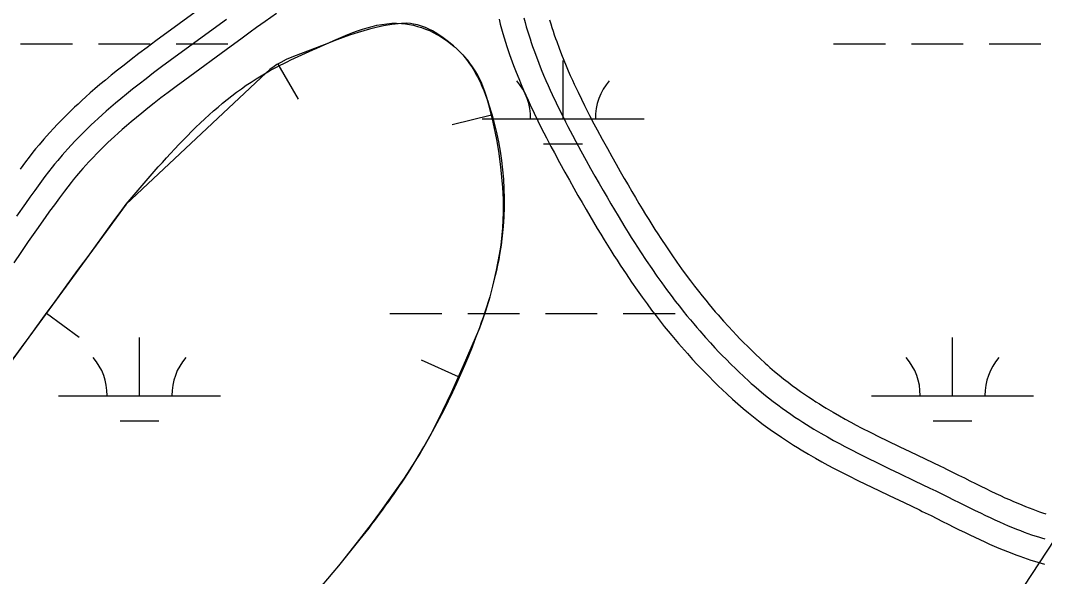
# Model space of a CAD drawing. Extents: x 3297735 to 3335592, y 670436 to 695807.
# Drawn here: x 3316711 to 3317343, y 690622 to 690965 of the extents above; entities that cross this region are included whole.
import ezdxf

# ---------------------------------------------------------------- set-up
doc = ezdxf.new("R2010")
doc.units = 0
for name, color, linetype in [('V-BORW-LINE', 7, 'Continuous'), ('V-RIVR-EDGE', 7, 'Continuous'), ('V-ROAD-CNTR', 7, 'Continuous'), ('V-TOPO-MINR', 7, 'Continuous'), ('V-WETL-SWMP', 7, 'Continuous')]:
    doc.layers.add(name, color=color, linetype=linetype)

msp = doc.modelspace()

# ---------------------------------------------------------------- linework, layer by layer
at = {"layer": 'V-BORW-LINE'}
for p, q in [((3316869.52, 690938.28), (3316882.08, 690916.67)), ((3317001.46, 690906.67), (3316977.16, 690900.78)), ((3316726.76, 690784.48), (3316746.95, 690769.74)), ((3316981.14, 690745.23), (3316958.35, 690755.51))]:
    msp.add_line(p, q, dxfattribs=at)
for points in [[(3316909.79, 690631.75), (3316920.29, 690645.02), (3316927.34, 690654.29), (3316932.56, 690661.29), (3316940.24, 690671.92), (3316947.72, 690682.75), (3316954.29, 690692.98), (3316959.67, 690702.08), (3316964.14, 690710.16), (3316971.51, 690724.53), (3316976.75, 690735.5), (3316984.3, 690752.23), (3316991.68, 690769.27), (3316994.26, 690775.6), (3316996.33, 690781.18), (3316998, 690786.08), (3317000.62, 690794.71), (3317002.35, 690801.21), (3317004.61, 690811.02), (3317006.51, 690820.86), (3317007.39, 690826.51), (3317008.48, 690837.19), (3317008.88, 690846.62), (3317008.82, 690854.92), (3317008.48, 690862.2), (3317007.29, 690874.97), (3317005.94, 690884.55), (3317004.69, 690891.72), (3317002.48, 690902.43), (3316999.91, 690913.07), (3316998.66, 690917.57), (3316997.44, 690921.38), (3316996.24, 690924.61), (3316995.07, 690927.39), (3316993.94, 690929.77), (3316992.85, 690931.83), (3316991.82, 690933.61), (3316989.83, 690936.68), (3316988.16, 690938.96), (3316986.8, 690940.66), (3316984.58, 690943.18), (3316982.12, 690945.7), (3316979.99, 690947.71), (3316977.99, 690949.52), (3316974.18, 690952.69), (3316970.8, 690955.2), (3316967.81, 690957.18), (3316965.16, 690958.72), (3316962.83, 690959.9), (3316960.77, 690960.82), (3316958.96, 690961.52), (3316955.76, 690962.49), (3316953.34, 690963.01), (3316951.51, 690963.28), (3316948.74, 690963.46), (3316945.96, 690963.38), (3316940.02, 690962.73), (3316934.79, 690961.85), (3316930.2, 690960.88), (3316926.18, 690959.88), (3316919.14, 690957.84), (3316913.87, 690956.11), (3316906.01, 690953.25), (3316898.23, 690950.16), (3316879.22, 690943.03), (3316874.66, 690941.03), (3316871.36, 690939.35), (3316868.98, 690937.97), (3316867.24, 690936.84)], [(3316867.24, 690936.84), (3316864.74, 690935.01), (3316862.38, 690932.96), (3316819.14, 690892.35), (3316775.9, 690851.75)], [(3316775.9, 690851.75), (3316715.95, 690769.69), (3316656, 690687.63)]]:
    msp.add_lwpolyline(points, dxfattribs=at)
for points in [[(3316995.19, 691930.46), (3317005.04, 692007.66), (3317000.73, 692060.53), (3316978.97, 692099.49), (3316906.19, 692141.1), (3316833.29, 692187.23), (3316697.41, 692287.63), (3316663.26, 692310.16), (3316619.56, 692296.15), (3316590.92, 692259.44), (3316565.01, 692210.53), (3316480.24, 692005.74), (3316389.23, 691825.19), (3316305.53, 691699.32), (3316276.48, 691659.41), (3316186.55, 691545.67), (3316036.76, 691382.05), (3315921.08, 691241.35), (3315848.08, 691140.02), (3315652.34, 690837.57), (3315431.18, 690420.67), (3315366.48, 690281.6), (3315351.93, 690233.43), (3315347.59, 690183.53), (3315387.16, 690117.36), (3315426.15, 690095.12), (3315473.6, 690094.31), (3315510.73, 690108.44), (3315542.49, 690128.45), (3315605.13, 690188.3), (3315659.03, 690264.36), (3315680.95, 690299.03), (3315904.66, 690642.19), (3316007.96, 690811.35), (3316078, 690936.85), (3316101.2, 690968.46), (3316112.23, 690877.46), (3316165.02, 690879.03), (3316235.46, 690925.63), (3316271.09, 690958.63), (3316327.12, 691033.63), (3316466.84, 691261.08), (3316567.99, 691464.66), (3316598.36, 691502.42), (3316633.55, 691520.69), (3316678.11, 691524.6), (3316723.77, 691458.6), (3316762.99, 691470.77), (3316787.64, 691500.01), (3316883.3, 691688.42), (3316909.39, 691731.24), (3316973.65, 691855.57), (3316995.19, 691930.46)], [(3316775.9, 690851.75), (3316656, 690687.63), (3316611.53, 690619.4), (3316566.19, 690508.87), (3316509.04, 690423.14), (3316383.25, 690242.68), (3316347.67, 690189.29), (3316329.89, 690141.83), (3316305.35, 690105.2), (3316308.71, 690053.81), (3316331.75, 689974.58), (3316366.15, 689953.08), (3316410.7, 689969.09), (3316450.83, 689995.7), (3316509.05, 690056.98), (3316613.46, 690206.44), (3316665.95, 690269.83), (3316699.39, 690312.72), (3316813.95, 690514.16), (3316920.29, 690645.02), (3316947.72, 690682.75), (3316991.68, 690769.27), (3317006.51, 690820.86), (3316999.91, 690913.07), (3316982.12, 690945.7), (3316945.96, 690963.38), (3316898.23, 690950.16), (3316862.38, 690932.96), (3316775.9, 690851.75)]]:
    msp.add_spline(points, degree=3, dxfattribs=at)
at = {"layer": 'V-RIVR-EDGE'}
msp.add_spline([(3319555.14, 694014.55), (3319548.52, 694002.76), (3319539.36, 693985.79), (3319509.78, 693923.27), (3319496.46, 693903), (3319479.41, 693878.17), (3319464.01, 693854.58), (3319445.27, 693818.98), (3319424.44, 693775.51), (3319406.53, 693740.74), (3319395.69, 693713), (3319386.52, 693693.13), (3319372.79, 693671.61), (3319340.34, 693621.53), (3319316.61, 693580.14), (3319295.79, 693542.89), (3319282.06, 693520.96), (3319271.65, 693502.33), (3319267.89, 693489.49), (3319259.98, 693475.83), (3319250.42, 693465.08), (3319246.25, 693454.32), (3319237.93, 693442.32), (3319231.68, 693428.65), (3319225.43, 693414.99), (3319219.61, 693410.03), (3319205.47, 693391.42), (3319185.09, 693363.28), (3319164.7, 693327.69), (3319143.08, 693301.21), (3319109.39, 693253.21), (3319083.6, 693218.46), (3319061.14, 693187.85), (3319039.52, 693157.64), (3319018.29, 693123.29), (3318994.59, 693091.02), (3318949.68, 693031.86), (3318931.37, 693004.55), (3318913.08, 692981.38), (3318902.25, 692962.76), (3318892.68, 692944.55), (3318876.03, 692916.4), (3318861.86, 692887.84), (3318841.46, 692848.51), (3318822.29, 692807.53), (3318806.46, 692774.41), (3318803.1, 692758.66), (3318804.31, 692744.98), (3318808.02, 692734.61), (3318808.84, 692730.46), (3318817.11, 692725.47), (3318826.63, 692719.23), (3318832.83, 692713), (3318835.72, 692705.53), (3318835.27, 692692.27), (3318829.85, 692681.5), (3318819.88, 692669.09), (3318809.47, 692651.3), (3318783.24, 692602.87), (3318768.67, 692580.52), (3318760.79, 692575.98), (3318753.73, 692573.1), (3318747.11, 692573.94), (3318739.24, 692579.76), (3318735.53, 692585.58), (3318730.56, 692588.49), (3318721.44, 692588.1), (3318700.27, 692573.64), (3318679.48, 692549.66), (3318660.76, 692522.35), (3318646.6, 692493.37), (3318637.03, 692477.64), (3318624.96, 692456.95), (3318607.08, 692434.19), (3318599.98, 692413.49), (3318583.3, 692372.49), (3318565.82, 692342.28), (3318547.09, 692313.73), (3318534.2, 692295.52), (3318512.56, 692258.69), (3318488.02, 692224.76), (3318446.4, 692155.23), (3318418.11, 692112.61), (3318397.31, 692084.47), (3318386.91, 692066.68), (3318376.5, 692048.05), (3318354.44, 692011.22), (3318333.22, 691976.45), (3318316.13, 691940.02), (3318301.57, 691917.67), (3318275.38, 691884.99), (3318265.81, 691873), (3318250.82, 691844.85), (3318236.64, 691808.41), (3318222.07, 691781.09), (3318194.96, 691714.01), (3318179.96, 691684.2), (3318162.07, 691654.82), (3318140.84, 691619.64), (3318130.44, 691603.92), (3318120.89, 691595.24), (3318105.09, 691577.87), (3318090.12, 691558.42), (3318067.68, 691532.37), (3318043.56, 691501.75), (3318020.26, 691465.75), (3317998.21, 691433.06), (3317973.66, 691392.92), (3317962.42, 691371.81), (3317929.95, 691315.1), (3317907.9, 691282.41), (3317889.2, 691263.39), (3317870.48, 691238.16), (3317844.7, 691202.99), (3317833.05, 691186.02), (3317808.09, 691148.78), (3317780.64, 691109.47), (3317756.1, 691076.38), (3317731.98, 691045.35), (3317684.57, 690978.73), (3317668.76, 690954.73), (3317646.3, 690922.04), (3317635.48, 690907.15), (3317629.25, 690900.53), (3317620.1, 690889.36), (3317608.46, 690874.47), (3317601.4, 690867.03), (3317592.67, 690860.42), (3317585.59, 690845.93), (3317576.86, 690836), (3317565.64, 690821.11), (3317549.42, 690801.25), (3317522.4, 690767.75), (3317502.45, 690745), (3317489.97, 690727.62), (3317482.47, 690713.55), (3317479.54, 690701.12), (3317475.78, 690689.94), (3317474.94, 690683.31), (3317467.87, 690674.21), (3317451.65, 690653.94), (3317427.54, 690622.91), (3317406.33, 690593.95), (3317381.8, 690564.58), (3317328.18, 690504.62), (3317308.23, 690483.11), (3317290.78, 690466.16), (3317272.5, 690446.31), (3317248.81, 690422.74), (3317230.94, 690402.48), (3317202.23, 690356.54), (3317170.21, 690314.34), (3317129.47, 690266.36), (3317099.12, 690227.48), (3317085.82, 690212.59), (3317074.19, 690204.33), (3317063.38, 690189.85), (3317045.08, 690163.78), (3317020.95, 690128.61), (3316996.82, 690093.85), (3316970.63, 690059.1), (3316926.98, 690008.23), (3316891.65, 689970.6), (3316861.71, 689930.05), (3316828.03, 689887.86), (3316809.31, 689860.13), (3316797.25, 689841.93), (3316783.53, 689825.38), (3316737.37, 689762.08), (3316714.9, 689728.98), (3316681.64, 689687.61), (3316661.69, 689665.69), (3316647.97, 689646.66), (3316619.68, 689606.11), (3316602.63, 689581.28), (3316583.49, 689551.9), (3316563.93, 689519.62), (3316547.71, 689499.35), (3316541.89, 689491.9), (3316538.57, 689488.6), (3316532.31, 689474.1), (3316523.16, 689461.28), (3316509.03, 689445.15), (3316500.29, 689431.49), (3316493.22, 689419.9), (3316485.73, 689407.9), (3316486.11, 689397.12), (3316486.48, 689375.57), (3316487.29, 689371.01), (3316491.44, 689370.17), (3316493.5, 689366.43), (3316494.29, 689352.75), (3316496.75, 689341.56), (3316502.54, 689336.57), (3316504.2, 689334.08), (3316504.18, 689328.69), (3316501.27, 689325.8), (3316488.83, 689321.27), (3316487.17, 689319.61), (3316487.16, 689316.71), (3316492.96, 689316.7), (3316502.08, 689318.33), (3316508.3, 689318.32), (3316513.27, 689314.99), (3316516.58, 689314.98), (3316524.87, 689314.55), (3316535.62, 689303.33), (3316544.71, 689293.36), (3316545.54, 689290.04), (3316543.46, 689287.97), (3316525.66, 689296.72), (3316509.92, 689304.22), (3316502.06, 689307.14), (3316490.45, 689308.41), (3316482.58, 689308.02), (3316478.02, 689308.03), (3316473.47, 689311.77), (3316449.46, 689323.85), (3316424.59, 689324.74), (3316401.79, 689323.14), (3316381.47, 689318.22), (3316366.54, 689316.18), (3316352.85, 689311.24), (3316334.16, 689295.54), (3316302.2, 689277.79), (3316275.21, 689257.14), (3316266.49, 689249.28), (3316249.02, 689224.04), (3316230.28, 689191.76), (3316217.78, 689162.78), (3316200.69, 689125.93), (3316182.37, 689092.82), (3316162.8, 689054.73), (3316141.17, 689024.94), (3316114.57, 688996.41), (3316081.77, 688971.62), (3316036.89, 688926.14), (3316007.39, 688897.61), (3315987.04, 688880.67), (3315970.01, 688865.79), (3315959.63, 688858.77), (3315957.13, 688852.14), (3315955.46, 688848.42), (3315953.91, 688835.53)], degree=3, dxfattribs=at)
at = {"layer": 'V-ROAD-CNTR'}
for points in [[(3316868.77, 690969.48), (3316861.75, 690964.57), (3316856.51, 690960.84), (3316852.6, 690958.03), (3316846.7, 690953.75), (3316840.78, 690949.4), (3316812.09, 690928.42), (3316806.82, 690924.51), (3316801.91, 690920.83), (3316797.36, 690917.36), (3316793.14, 690914.08), (3316789.23, 690910.99), (3316785.6, 690908.08), (3316782.24, 690905.32), (3316779.13, 690902.72), (3316776.24, 690900.25), (3316773.57, 690897.93), (3316771.09, 690895.73), (3316768.79, 690893.65), (3316766.66, 690891.68), (3316764.69, 690889.83), (3316762.85, 690888.08), (3316761.18, 690886.44), (3316758.01, 690883.28), (3316755.31, 690880.5), (3316752.99, 690878.04), (3316750.99, 690875.87), (3316749.26, 690873.94), (3316747.79, 690872.27), (3316745.2, 690869.23), (3316743.31, 690866.95), (3316741.94, 690865.24), (3316739.88, 690862.6), (3316737.84, 690859.91), (3316734.7, 690855.66), (3316731.66, 690851.5), (3316728.73, 690847.46), (3316725.92, 690843.54), (3316720.51, 690835.9), (3316715.5, 690828.71), (3316710.85, 690821.95), (3316706.53, 690815.58)], [(3316823.05, 690973.6), (3316794.3, 690952.58), (3316788.87, 690948.55), (3316783.81, 690944.75), (3316779.07, 690941.14), (3316774.65, 690937.71), (3316770.53, 690934.45), (3316766.69, 690931.36), (3316763.1, 690928.42), (3316759.77, 690925.63), (3316756.66, 690922.98), (3316753.76, 690920.46), (3316751.07, 690918.07), (3316748.56, 690915.8), (3316746.23, 690913.65), (3316744.06, 690911.61), (3316742.03, 690909.67), (3316740.12, 690907.82), (3316736.65, 690904.36), (3316733.63, 690901.25), (3316731.03, 690898.49), (3316728.77, 690896.03), (3316726.82, 690893.85), (3316725.11, 690891.9), (3316722.22, 690888.52), (3316720.06, 690885.9), (3316718.44, 690883.9), (3316716.1, 690880.9), (3316713.81, 690877.87), (3316710.53, 690873.43)], [(3316837.86, 690965.86), (3316831.91, 690961.5), (3316803.19, 690940.5), (3316797.85, 690936.53), (3316792.86, 690932.79), (3316788.22, 690929.25), (3316783.9, 690925.9), (3316779.88, 690922.72), (3316776.14, 690919.72), (3316772.67, 690916.87), (3316769.45, 690914.17), (3316766.45, 690911.62), (3316763.67, 690909.19), (3316761.08, 690906.9), (3316758.68, 690904.72), (3316756.45, 690902.67), (3316754.37, 690900.72), (3316752.44, 690898.87), (3316750.65, 690897.13), (3316747.33, 690893.82), (3316744.47, 690890.88), (3316742.01, 690888.26), (3316739.88, 690885.95), (3316738.04, 690883.9), (3316736.45, 690882.09), (3316733.71, 690878.87), (3316731.69, 690876.43), (3316730.19, 690874.57), (3316727.99, 690871.75), (3316725.82, 690868.89), (3316722.61, 690864.54), (3316719.53, 690860.32), (3316716.56, 690856.23), (3316713.71, 690852.25), (3316708.23, 690844.52)], [(3317006.16, 690965.98), (3317006.94, 690962.94), (3317007.74, 690960), (3317008.55, 690957.16), (3317009.37, 690954.42), (3317010.19, 690951.76), (3317011.02, 690949.19), (3317011.85, 690946.71), (3317012.68, 690944.3), (3317013.51, 690941.95), (3317015.15, 690937.49), (3317016.76, 690933.29), (3317018.33, 690929.37), (3317019.85, 690925.69), (3317021.32, 690922.26), (3317022.72, 690919.04), (3317024.07, 690916.03), (3317025.37, 690913.2), (3317027.83, 690907.96), (3317030.05, 690903.36), (3317032.04, 690899.35), (3317033.81, 690895.85), (3317035.38, 690892.78), (3317038.16, 690887.46), (3317040.3, 690883.45), (3317043.53, 690877.49), (3317046.81, 690871.54), (3317049.6, 690866.56), (3317052.28, 690861.79), (3317054.88, 690857.21), (3317057.39, 690852.82), (3317059.83, 690848.59), (3317062.2, 690844.54), (3317064.5, 690840.64), (3317066.74, 690836.89), (3317068.92, 690833.28), (3317071.04, 690829.81), (3317073.11, 690826.47), (3317075.1, 690823.29)], [(3317021.44, 690966.78), (3317022.19, 690964.03), (3317022.95, 690961.37), (3317023.72, 690958.79), (3317024.5, 690956.29), (3317025.28, 690953.86), (3317026.06, 690951.52), (3317026.84, 690949.24), (3317027.62, 690947.04), (3317029.19, 690942.77), (3317030.73, 690938.77), (3317032.23, 690935.02), (3317033.68, 690931.5), (3317035.09, 690928.21), (3317036.44, 690925.12), (3317037.74, 690922.22), (3317038.98, 690919.5), (3317041.37, 690914.41), (3317043.52, 690909.96), (3317045.45, 690906.06), (3317047.17, 690902.66), (3317048.7, 690899.67), (3317051.43, 690894.46), (3317053.51, 690890.55), (3317056.69, 690884.69), (3317059.92, 690878.83), (3317062.68, 690873.89), (3317065.34, 690869.17), (3317067.91, 690864.64), (3317070.4, 690860.3), (3317072.8, 690856.13), (3317075.14, 690852.13), (3317077.4, 690848.29), (3317079.6, 690844.61), (3317081.74, 690841.06), (3317083.82, 690837.66), (3317085.84, 690834.39), (3317087.81, 690831.24)], [(3317037.35, 690965.57), (3317038.07, 690963.16), (3317038.8, 690960.81), (3317039.53, 690958.53), (3317040.27, 690956.33), (3317041, 690954.18), (3317041.73, 690952.13), (3317043.23, 690948.05), (3317044.69, 690944.25), (3317046.12, 690940.67), (3317047.51, 690937.31), (3317048.86, 690934.16), (3317050.15, 690931.19), (3317051.4, 690928.4), (3317052.59, 690925.81), (3317054.91, 690920.87), (3317057, 690916.56), (3317058.87, 690912.78), (3317060.54, 690909.46), (3317062.02, 690906.57), (3317064.7, 690901.46), (3317066.72, 690897.65), (3317069.85, 690891.89), (3317073.04, 690886.11), (3317075.76, 690881.23), (3317078.4, 690876.55), (3317080.94, 690872.07), (3317083.4, 690867.77), (3317085.77, 690863.67), (3317088.08, 690859.73), (3317090.3, 690855.95), (3317092.47, 690852.32), (3317094.56, 690848.85), (3317096.6, 690845.51), (3317098.58, 690842.31), (3317100.53, 690839.19)], [(3317100.48, 690839.27), (3317102.38, 690836.28), (3317104.2, 690833.43), (3317105.96, 690830.72), (3317109.44, 690825.46), (3317112.73, 690820.61), (3317115.85, 690816.12), (3317118.82, 690811.96), (3317121.64, 690808.1), (3317124.31, 690804.51), (3317126.86, 690801.17), (3317129.27, 690798.07), (3317131.56, 690795.18), (3317133.74, 690792.49), (3317135.81, 690789.98), (3317137.77, 690787.64), (3317139.63, 690785.46), (3317141.37, 690783.44), (3317144.74, 690779.62), (3317147.74, 690776.32), (3317150.4, 690773.45), (3317152.77, 690770.95), (3317154.87, 690768.77), (3317156.71, 690766.89), (3317160.05, 690763.55), (3317162.58, 690761.08), (3317164.49, 690759.25), (3317167.43, 690756.48), (3317170.42, 690753.72), (3317171.89, 690752.39), (3317173.32, 690751.12), (3317176.25, 690748.6), (3317179.08, 690746.24), (3317181.84, 690744.02), (3317184.54, 690741.92), (3317187.18, 690739.92), (3317189.76, 690738.03), (3317192.27, 690736.24), (3317194.72, 690734.54), (3317197.12, 690732.92), (3317199.45, 690731.37), (3317201.73, 690729.9), (3317203.94, 690728.5), (3317206.1, 690727.16), (3317208.18, 690725.89), (3317212.32, 690723.43), (3317216.22, 690721.19), (3317219.9, 690719.14), (3317223.38, 690717.24), (3317226.67, 690715.48), (3317229.76, 690713.86), (3317235.67, 690710.84), (3317240.87, 690708.24), (3317245.45, 690706), (3317253.61, 690702.07), (3317259.78, 690699.13), (3317269.14, 690694.68), (3317273.87, 690692.43), (3317278.63, 690690.15), (3317280.54, 690689.22), (3317282.44, 690688.3), (3317286.17, 690686.45), (3317289.83, 690684.64), (3317293.39, 690682.86), (3317296.85, 690681.12), (3317300.23, 690679.44), (3317303.51, 690677.82), (3317306.69, 690676.26), (3317309.78, 690674.76), (3317312.78, 690673.33), (3317315.68, 690671.97), (3317318.48, 690670.67), (3317321.2, 690669.45), (3317323.82, 690668.29), (3317326.36, 690667.2), (3317328.8, 690666.18), (3317331.17, 690665.22), (3317333.44, 690664.33), (3317335.64, 690663.49), (3317337.75, 690662.71), (3317339.79, 690661.99), (3317341.74, 690661.33), (3317343.63, 690660.71)], [(3317087.81, 690831.24), (3317089.73, 690828.21), (3317091.6, 690825.3), (3317093.42, 690822.5), (3317096.98, 690817.11), (3317100.37, 690812.12), (3317103.59, 690807.49), (3317106.65, 690803.19), (3317109.56, 690799.19), (3317112.34, 690795.48), (3317114.97, 690792.02), (3317117.48, 690788.8), (3317119.86, 690785.8), (3317122.12, 690783), (3317124.27, 690780.4), (3317126.31, 690777.96), (3317128.24, 690775.69), (3317130.07, 690773.57), (3317133.57, 690769.62), (3317136.68, 690766.18), (3317139.46, 690763.19), (3317141.93, 690760.58), (3317144.12, 690758.31), (3317146.06, 690756.33), (3317149.51, 690752.88), (3317152.14, 690750.31), (3317154.15, 690748.38), (3317157.2, 690745.51), (3317160.31, 690742.64), (3317161.89, 690741.21), (3317163.45, 690739.82), (3317166.55, 690737.15), (3317169.58, 690734.63), (3317172.53, 690732.26), (3317175.41, 690730.01), (3317178.23, 690727.89), (3317180.97, 690725.88), (3317183.64, 690723.98), (3317186.24, 690722.17), (3317188.77, 690720.45), (3317191.24, 690718.82), (3317193.64, 690717.27), (3317195.97, 690715.79), (3317198.25, 690714.38), (3317200.45, 690713.03), (3317204.76, 690710.48), (3317208.82, 690708.14), (3317212.65, 690706), (3317216.26, 690704.04), (3317219.66, 690702.22), (3317222.86, 690700.54), (3317228.9, 690697.45), (3317234.22, 690694.8), (3317238.89, 690692.51), (3317247.12, 690688.54), (3317253.33, 690685.58), (3317262.7, 690681.13), (3317267.4, 690678.89), (3317272.12, 690676.63), (3317273.98, 690675.73), (3317275.83, 690674.83), (3317279.51, 690673.01), (3317283.13, 690671.21), (3317286.68, 690669.44), (3317290.16, 690667.7), (3317293.56, 690666.01), (3317296.88, 690664.36), (3317300.12, 690662.77), (3317303.28, 690661.24), (3317306.36, 690659.77), (3317309.35, 690658.37), (3317312.26, 690657.03), (3317315.09, 690655.75), (3317317.84, 690654.54), (3317320.5, 690653.39), (3317323.09, 690652.31), (3317325.6, 690651.29), (3317328.03, 690650.34), (3317330.38, 690649.44), (3317332.66, 690648.6), (3317334.87, 690647.82), (3317337, 690647.1), (3317339.07, 690646.42), (3317341.07, 690645.8), (3317343, 690645.22)], [(3317075.14, 690823.21), (3317077.08, 690820.15), (3317078.99, 690817.17), (3317080.87, 690814.27), (3317084.52, 690808.76), (3317088, 690803.63), (3317091.32, 690798.85), (3317094.48, 690794.42), (3317097.49, 690790.29), (3317100.36, 690786.45), (3317103.09, 690782.87), (3317105.68, 690779.53), (3317108.15, 690776.42), (3317110.5, 690773.52), (3317112.73, 690770.81), (3317114.85, 690768.28), (3317116.86, 690765.93), (3317118.78, 690763.7), (3317122.39, 690759.62), (3317125.63, 690756.04), (3317128.52, 690752.93), (3317131.08, 690750.22), (3317133.36, 690747.86), (3317135.4, 690745.78), (3317138.96, 690742.22), (3317141.7, 690739.54), (3317143.81, 690737.52), (3317146.97, 690734.54), (3317150.19, 690731.56), (3317151.88, 690730.03), (3317153.58, 690728.53), (3317156.85, 690725.71), (3317160.08, 690723.02), (3317163.22, 690720.49), (3317166.29, 690718.11), (3317169.27, 690715.85), (3317172.18, 690713.72), (3317175, 690711.71), (3317177.75, 690709.8), (3317180.43, 690707.99), (3317183.03, 690706.27), (3317185.55, 690704.63), (3317188.01, 690703.08), (3317190.39, 690701.6), (3317192.72, 690700.18), (3317197.19, 690697.53), (3317201.42, 690695.1), (3317205.4, 690692.87), (3317209.14, 690690.83), (3317212.65, 690688.96), (3317215.97, 690687.22), (3317222.13, 690684.07), (3317227.56, 690681.36), (3317232.33, 690679.02), (3317240.64, 690675.01), (3317246.89, 690672.03), (3317256.26, 690667.59), (3317260.94, 690665.36), (3317265.61, 690663.12), (3317267.42, 690662.24), (3317269.22, 690661.36), (3317272.85, 690659.57), (3317276.44, 690657.79), (3317279.97, 690656.02), (3317283.46, 690654.28), (3317286.89, 690652.57), (3317290.25, 690650.91), (3317293.55, 690649.29), (3317296.78, 690647.72), (3317299.94, 690646.22), (3317303.02, 690644.77), (3317306.04, 690643.38), (3317308.98, 690642.05), (3317311.85, 690640.79), (3317314.65, 690639.58), (3317317.38, 690638.44), (3317320.03, 690637.37), (3317322.61, 690636.35), (3317325.12, 690635.39), (3317327.57, 690634.49), (3317329.95, 690633.65), (3317332.26, 690632.87), (3317334.51, 690632.13), (3317336.69, 690631.45), (3317338.82, 690630.82), (3317340.88, 690630.23), (3317342.78, 690629.72)]]:
    msp.add_lwpolyline(points, dxfattribs=at)
at = {"layer": 'V-TOPO-MINR'}
msp.add_lwpolyline([(3317944.27, 691371.95), (3317571.06, 690977.16), (3317553.45, 690953.44), (3317536.47, 690929.27), (3317519.92, 690904.79), (3317282.87, 690544.01), (3317253.48, 690499.62), (3317223.87, 690455.37), (3317193.96, 690411.33), (3317163.83, 690367.44), (3317112.37, 690293.04), (3317107.77, 690286.49), (3317103.1, 690279.98), (3317098.33, 690273.55), (3317093.49, 690267.17), (3317064.01, 690228.89), (3317044.25, 690203.51), (3317024.3, 690178.28), (3317004.08, 690153.27), (3316983.67, 690128.41), (3316667.77, 689747.87)], dxfattribs=at)
at = {"layer": 'V-WETL-SWMP'}
for p, q in [((3316710.8, 690950.88), (3316742.79, 690950.88)), ((3316758.79, 690950.88), (3316790.79, 690950.88)), ((3316806.79, 690950.88), (3316838.79, 690950.88)), ((3317212.7, 690950.88), (3317244.7, 690950.88)), ((3317260.7, 690950.88), (3317292.7, 690950.88)), ((3317308.7, 690950.88), (3317340.7, 690950.88)), ((3317045.64, 690904.45), (3317045.64, 690940.45)), ((3316995.64, 690904.45), (3317095.64, 690904.45)), ((3317033.64, 690889.02), (3317057.64, 690889.02)), ((3316938.79, 690784.38), (3316970.79, 690784.38)), ((3316986.79, 690784.38), (3317018.79, 690784.38)), ((3317034.79, 690784.38), (3317066.79, 690784.38)), ((3317082.79, 690784.38), (3317114.79, 690784.38)), ((3316784.2, 690733.63), (3316784.2, 690769.63)), ((3317286.11, 690733.63), (3317286.11, 690769.63)), ((3316734.2, 690733.63), (3316834.2, 690733.63)), ((3317236.11, 690733.63), (3317336.11, 690733.63)), ((3316772.2, 690718.2), (3316796.2, 690718.2)), ((3317274.11, 690718.2), (3317298.11, 690718.2))]:
    msp.add_line(p, q, dxfattribs=at)
for centre, start, end in [((3316990.39, 690904.92), 359.22818, 40.77183), ((3317100.88, 690904.92), 139.22818, 180.77184), ((3316728.96, 690734.11), 359.22818, 40.77183), ((3316839.44, 690734.11), 139.22818, 180.77184), ((3317230.86, 690734.11), 359.22818, 40.77183), ((3317341.35, 690734.11), 139.22818, 180.77184)]:
    msp.add_arc(centre, 35.25, start, end, dxfattribs=at)

doc.saveas('drawing.dxf')
